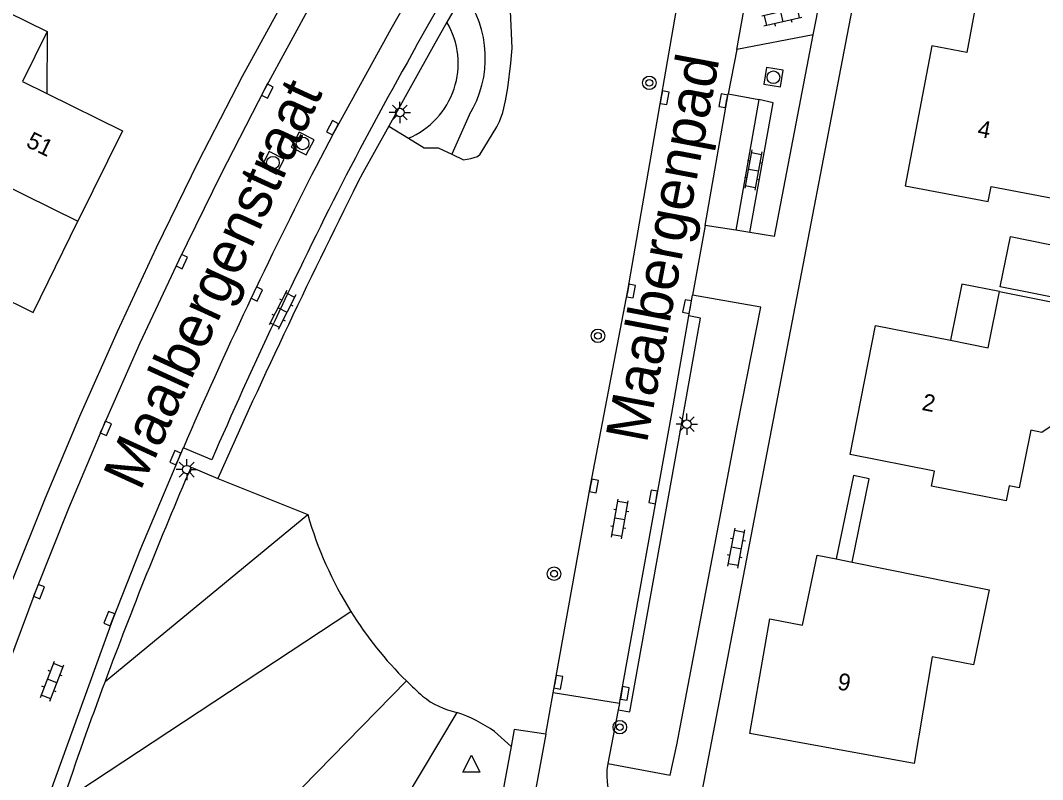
# Model space of a CAD drawing. Extents: x 124000 to 128010, y 398999 to 403000.
# Drawn here: x 127704.2 to 127764.8, y 399820.1 to 399865.1 of the extents above; entities that cross this region are included whole.
import ezdxf

# ---------------------------------------------------------------- set-up
doc = ezdxf.new("R2010")
doc.units = 0
for name, color, linetype in [('gg-anno-huisnummerreeks BGT', 7, 'Continuous'), ('gg-anno-openbare ruimte label', 7, 'Continuous'), ('gg-bbg-bijgebouw', 7, 'Continuous'), ('gg-bbg-hoofdgebouw', 7, 'Continuous'), ('gg-bbg-luifel en loopbrug', 7, 'Continuous'), ('gg-bbg-tussenscheiding', 7, 'Continuous'), ('gg-knt-verharding', 7, 'Continuous'), ('gg-knt-verharding nz', 7, 'Continuous'), ('gt-grn-groengrens', 7, 'Continuous'), ('gt-symb-boom', 7, 'Continuous'), ('gt-symb-klinker verharding', 7, 'Continuous'), ('gt-symb-kolk', 7, 'Continuous'), ('gt-symb-lichtmast', 7, 'Continuous'), ('gt-symb-rioolschacht', 7, 'Continuous'), ('gt-symb-waterafsluiter', 7, 'Continuous')]:
    doc.layers.add(name, color=color, linetype=linetype)

# ---------------------------------------------------------------- blocks, each defined once
blk = doc.blocks.new('gt0-RS')
at = {"layer": 'gt-symb-rioolschacht'}
blk.add_lwpolyline([(-0.5, -0.5), (0.5, -0.5), (0.5, 0.5), (-0.5, 0.5)], close=True, dxfattribs=at)
blk.add_circle((0, 0), 0.375, dxfattribs=at)
blk = doc.blocks.new('gt0-KL1')
at = {"layer": 'gt-symb-klinker verharding'}
for p, q in [((-1.15, 0.3), (1.15, 0.3)), ((-1, -0.3), (-1, 0.3)), ((-0.5, 0.3), (-0.5, 0.45)), ((0, -0.3), (0, 0.3)), ((0.5, 0.3), (0.5, 0.45)), ((1, -0.3), (1, 0.3)), ((-1.15, -0.3), (1.15, -0.3)), ((-0.5, -0.45), (-0.5, -0.3)), ((0.5, -0.45), (0.5, -0.3))]:
    blk.add_line(p, q, dxfattribs=at)
blk = doc.blocks.new('gt0-KOLK')
at = {"layer": 'gt-symb-kolk'}
blk.add_lwpolyline([(0, 0), (0.375, 0), (0.375, 0.4), (-0.375, 0.4), (-0.375, 0), (0, 0)], dxfattribs=at)
blk = doc.blocks.new('gt0-BOOM')
at = {"layer": 'gt-symb-boom'}
for radius in [0.4, 0.2]:
    blk.add_circle((0, 0), radius, dxfattribs=at)
blk = doc.blocks.new('gt0-LMAST')
at = {"layer": 'gt-symb-lichtmast'}
for p, q in [((-0.005, 0.246), (-0.005, 0.621)), ((-0.182, 0.173), (-0.447, 0.438)), ((0.172, 0.173), (0.437, 0.438)), ((-0.255, -0.004), (-0.63, -0.004)), ((-0.182, -0.181), (-0.447, -0.446)), ((-0.005, -0.254), (-0.005, -0.629)), ((0.437, -0.446), (0.172, -0.181)), ((0.245, -0.004), (0.62, -0.004))]:
    blk.add_line(p, q, dxfattribs=at)
blk.add_circle((-0.005, -0.004), 0.25, dxfattribs=at)
blk = doc.blocks.new('gt0-WAFSL')
at = {"layer": 'gt-symb-waterafsluiter'}
for p, q in [((-0.5, -0.333), (0, 0.667)), ((0, 0.667), (0.5, -0.333)), ((0.5, -0.333), (-0.5, -0.333))]:
    blk.add_line(p, q, dxfattribs=at)

msp = doc.modelspace()

# ---------------------------------------------------------------- linework, layer by layer
at = {"layer": 'gg-bbg-bijgebouw'}
msp.add_line((127769.181, 399847.945), (127762.288, 399849.337), dxfattribs=at)
msp.add_lwpolyline([(127762.288, 399849.337), (127762.891, 399852.31), (127769.784, 399850.904)], dxfattribs=at)
at = {"layer": 'gg-bbg-hoofdgebouw'}
msp.add_line((127752.569, 399833.208), (127753.514, 399833.017), dxfattribs=at)
for points in [[(127699.297, 399857.316), (127701.527, 399861.821), (127698.031, 399863.596), (127699.896, 399867.378), (127705.792, 399864.47)], [(127756.657, 399855.32), (127761.57, 399854.389), (127761.738, 399855.273), (127767.043, 399854.265), (127768.443, 399861.633), (127768.148, 399861.689), (127768.763, 399864.931), (127760.903, 399866.422), (127760.297, 399863.229), (127758.23, 399863.622), (127756.657, 399855.32)], [(127705.792, 399864.47), (127704.328, 399861.494), (127705.764, 399860.788)], [(127705.764, 399860.788), (127710.251, 399858.581), (127707.614, 399853.219)], [(127700.484, 399850.017), (127704.955, 399847.813), (127707.614, 399853.219)], [(127759.344, 399846.165), (127761.574, 399845.722), (127762.236, 399849.057)], [(127762.236, 399849.057), (127772.24, 399847.07), (127771.087, 399841.263)], [(127771.087, 399841.263), (127766.906, 399842.138), (127764.757, 399840.707), (127764.099, 399840.845), (127763.415, 399837.42), (127762.817, 399837.538), (127762.627, 399836.652), (127758.214, 399837.516), (127758.388, 399838.404), (127753.398, 399839.396), (127754.894, 399847.049), (127759.344, 399846.165)], [(127748.63, 399829.664), (127750.567, 399829.278), (127751.433, 399833.437), (127752.569, 399833.208)], [(127753.514, 399833.017), (127761.626, 399831.38), (127760.709, 399826.927), (127758.245, 399827.398)], [(127758.245, 399827.398), (127757.19, 399821.09), (127747.449, 399822.86), (127748.63, 399829.664)]]:
    msp.add_lwpolyline(points, dxfattribs=at)
at = {"layer": 'gg-bbg-luifel en loopbrug'}
msp.add_line((127705.792, 399864.47), (127705.764, 399860.788), dxfattribs=at)
for points in [[(127762.236, 399849.057), (127760.006, 399849.5), (127759.344, 399846.165)], [(127753.514, 399833.017), (127754.523, 399837.951), (127753.578, 399838.144), (127752.569, 399833.208)]]:
    msp.add_lwpolyline(points, dxfattribs=at)
at = {"layer": 'gg-bbg-tussenscheiding'}
msp.add_line((127699.297, 399857.316), (127707.614, 399853.219), dxfattribs=at)
at = {"layer": 'gg-knt-verharding'}
for p, q in [((127751.197, 399864.262), (127751.838, 399867.596)), ((127730.467, 399866.735), (127729.489, 399865.015)), ((127746.667, 399863.397), (127747.277, 399866.763)), ((127751.197, 399864.262), (127746.667, 399863.397)), ((127748.903, 399852.321), (127751.197, 399864.262)), ((127746.667, 399863.397), (127746.151, 399860.766)), ((127746.151, 399860.766), (127747.969, 399860.427)), ((127747.969, 399860.427), (127746.605, 399852.687)), ((127726.051, 399858.846), (127724.493, 399856.088)), ((127744.788, 399852.977), (127744.036, 399848.83)), ((127746.605, 399852.687), (127744.788, 399852.977)), ((127747.45, 399852.553), (127746.605, 399852.687)), ((127748.903, 399852.321), (127747.45, 399852.553)), ((127743.821, 399847.605), (127744.036, 399848.83)), ((127743.113, 399822.192), (127746.709, 399841.118)), ((127715.542, 399839.074), (127713.862, 399839.795)), ((127714.317, 399838.641), (127715.904, 399837.983)), ((127735.348, 399822.826), (127735.787, 399825.266)), ((127739.71, 399824.637), (127735.787, 399825.266)), ((127739.71, 399824.637), (127739.638, 399824.27)), ((127739.638, 399824.27), (127739.015, 399821.075))]:
    msp.add_line(p, q, dxfattribs=at)
for points in [[(127745.48, 399905.007), (127741.588, 399900.029), (127738.526, 399895.837), (127735.538, 399891.591), (127731.913, 399886.285), (127728.385, 399880.915), (127725.749, 399876.632), (127723.211, 399872.29), (127720.238, 399867.068), (127717.358, 399861.795), (127714.75, 399856.742), (127712.248, 399851.636), (127709.935, 399846.66), (127707.716, 399841.641), (127705.673, 399836.805), (127703.719, 399831.932), (127702.046, 399827.499), (127699.777, 399821.252)], [(127763.695, 399898.846), (127762.58, 399898.143), (127761.561, 399897.308), (127760.684, 399896.378), (127759.958, 399895.327), (127759.245, 399893.796), (127758.678, 399892.205), (127758.357, 399891.092), (127744.416, 399818.487)], [(127727.693, 399863.632), (127731.322, 399870.039), (127734.375, 399875.014), (127734.934, 399875.896)], [(127735.787, 399825.266), (127738.002, 399837.566), (127740.203, 399849.113), (127744.383, 399873.196), (127744.25, 399873.209), (127744.373, 399873.855), (127745.372, 399873.673)], [(127725.473, 399873.14), (127721.563, 399866.32), (127718.666, 399861.025), (127716.076, 399855.998), (127713.591, 399850.918), (127711.292, 399845.991), (127709.088, 399841.02), (127707.057, 399836.202), (127705.123, 399831.344), (127702.991, 399825.666), (127700.353, 399818.17)], [(127729.489, 399865.015), (127728.67, 399863.575), (127726.051, 399858.846)], [(127747.45, 399852.553), (127748.834, 399860.245), (127747.969, 399860.427)], [(127746.709, 399841.118), (127748.103, 399848.122), (127744.036, 399848.83)], [(127739.71, 399824.637), (127742.809, 399841.829), (127743.821, 399847.605)], [(127713.862, 399839.795), (127711.332, 399833.799), (127709.66, 399829.599), (127704.968, 399816.606)], [(127735.348, 399822.826), (127733.471, 399823.1), (127733.286, 399822.092)], [(127733.286, 399822.092), (127731.545, 399812.59), (127724.266, 399814.412)], [(127739.015, 399821.075), (127742.729, 399820.393), (127743.113, 399822.192)]]:
    msp.add_lwpolyline(points, dxfattribs=at)
for centre, radius, start, end in [((127939.454, 399743.696), 243.367, 150.47379, 152.66917), ((128090.705, 399671.267), 410.207, 153.22075, 156.01998), ((127994.823, 399717.404), 304.633, 153.05745, 156.45936), ((127957.895, 399733.548), 265.282, 156.66194, 159.61703), ((127956.45, 399734.041), 263.756, 159.60816, 161.25225)]:
    msp.add_arc(centre, radius, start, end, dxfattribs=at)
at = {"layer": 'gg-knt-verharding nz'}
for p, q in [((127744.788, 399852.977), (127746.151, 399860.766)), ((127735.348, 399822.826), (127733.006, 399810.019))]:
    msp.add_line(p, q, dxfattribs=at)
msp.add_lwpolyline([(127729.673, 399870.699), (127728.753, 399869.193), (127726.161, 399864.599), (127722.739, 399858.405), (127721.729, 399856.456)], dxfattribs=at)
for centre, radius, start, end in [((127968.969, 399729.526), 277.918, 152.82463, 156.62383), ((127742.817, 399820.407), 3.86, 170.03497, 254.50944)]:
    msp.add_arc(centre, radius, start, end, dxfattribs=at)
at = {"layer": 'gt-grn-groengrens'}
for p, q in [((127730.8, 399859.506), (127729.769, 399857.191)), ((127726.051, 399858.846), (127727.203, 399858.142)), ((127715.904, 399837.983), (127721.239, 399835.835)), ((127709.223, 399825.944), (127721.239, 399835.835)), ((127706.688, 399818.813), (127723.795, 399830.084)), ((127727.085, 399825.975), (127717.435, 399816.123)), ((127730.072, 399824.112), (127724.266, 399814.412)), ((127732.307, 399822.986), (127733.286, 399822.092))]:
    msp.add_line(p, q, dxfattribs=at)
for points in [[(127729.769, 399857.191), (127730.478, 399856.867), (127730.908, 399856.931), (127731.295, 399857.065), (127731.449, 399857.193), (127732.443, 399858.808), (127732.6, 399859.123), (127732.794, 399859.656), (127732.958, 399860.355), (127733.091, 399861.129), (127733.272, 399862.594), (127733.349, 399863.479), (127733.206, 399866.601), (127733.269, 399867.251), (127733.268, 399867.623), (127733.311, 399867.852), (127733.45, 399868.116), (127733.733, 399868.497)], [(127727.203, 399858.142), (127728.128, 399857.576), (127728.96, 399857.561), (127729.769, 399857.191)], [(127739.638, 399824.27), (127740.333, 399824.145), (127743.499, 399841.708), (127744.51, 399847.484), (127743.821, 399847.605)]]:
    msp.add_lwpolyline(points, dxfattribs=at)
for centre, radius, start, end in [((127725.393, 399862.879), 6.373, 328.04365, 37.23122), ((127725.347, 399862.576), 4.807, 292.7162, 30.48895), ((127742.94, 399842.037), 22.57, 195.94827, 211.9767), ((127742.955, 399842.054), 22.592, 211.9935, 225.37371), ((127743.311, 399842.439), 23.116, 225.41677, 228.66522), ((127730.974, 399828.604), 4.581, 230.23572, 258.64035), ((127727.074, 399815.38), 9.232, 55.47097, 71.05081)]:
    msp.add_arc(centre, radius, start, end, dxfattribs=at)

# ---------------------------------------------------------------- block references
at = {"layer": 'gt-symb-boom'}
for p in [(127741.483, 399861.42), (127738.439, 399846.429), (127735.838, 399832.329), (127739.735, 399823.236)]:
    msp.add_blockref('gt0-BOOM', p, dxfattribs=at)
at = {"layer": 'gt-symb-klinker verharding'}
for p, rotation in [((127749.333, 399865.334), -166.8808553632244), ((127747.652, 399856.257), -100.60205829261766), ((127719.733, 399847.962), -117.00065470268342), ((127739.739, 399835.574), 80.3869741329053), ((127746.645, 399833.85), 79.28535610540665), ((127706.083, 399825.964), 68.90078774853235)]:
    msp.add_blockref('gt0-KL1', p, dxfattribs=dict(at, rotation=rotation))
at = {"layer": 'gt-symb-kolk'}
for p, rotation in [((127718.666, 399861.025), -117.89727103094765), ((127742.193, 399860.574), -99.79214624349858), ((127746.064, 399860.329), 80.15137761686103), ((127722.879, 399858.666), 61.50740091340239), ((127713.591, 399850.918), -115.53973281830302), ((127718.036, 399848.994), -115.46334506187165), ((127740.203, 399849.113), -99.79214624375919), ((127743.921, 399848.126), 79.04956573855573), ((127709.088, 399841.02), -113.3340412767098), ((127713.569, 399839.124), 66.4854433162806), ((127738.002, 399837.566), -100.7816167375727), ((127741.912, 399836.848), 79.80279442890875), ((127705.123, 399831.344), -111.28016630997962), ((127709.66, 399829.599), 68.77323173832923), ((127735.896, 399825.937), -100.25359802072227), ((127739.834, 399825.272), -100.19720557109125)]:
    msp.add_blockref('gt0-KOLK', p, dxfattribs=dict(at, rotation=rotation))
at = {"layer": 'gt-symb-lichtmast'}
for p in [(127726.703, 399859.668), (127743.71, 399841.198), (127714.069, 399838.506)]:
    msp.add_blockref('gt0-LMAST', p, dxfattribs=at)
at = {"layer": 'gt-symb-rioolschacht'}
for p, rotation in [((127748.843, 399861.752), 80.7920309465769), ((127720.935, 399857.83), 152.74312822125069), ((127719.173, 399856.687), 152.82026579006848)]:
    msp.add_blockref('gt0-RS', p, dxfattribs=dict(at, rotation=rotation))
at = {"layer": 'gt-symb-waterafsluiter'}
msp.add_blockref('gt0-WAFSL', (127730.938, 399820.9), dxfattribs=at)

# ---------------------------------------------------------------- texts
at = {"layer": 'gg-anno-huisnummerreeks BGT'}
for s, rotation, p in [('4', 349.3, (127760.888, 399858.25)), ('51', 333.8, (127704.48, 399857.672)), ('2', 348.9, (127757.595, 399842.043)), ('9', 349.7, (127752.586, 399825.483))]:
    msp.add_text(s, height=1, rotation=rotation, dxfattribs=at).set_placement(p)
at = {"layer": 'gg-anno-openbare ruimte label'}
for s, rotation, p in [('Maalbergenpad', 79.3, (127741.333, 399840.003)), ('Maalbergenstraat', 65.4, (127711.305, 399837.18))]:
    msp.add_text(s, height=2.5, rotation=rotation, dxfattribs=at).set_placement(p)

doc.saveas('drawing.dxf')
